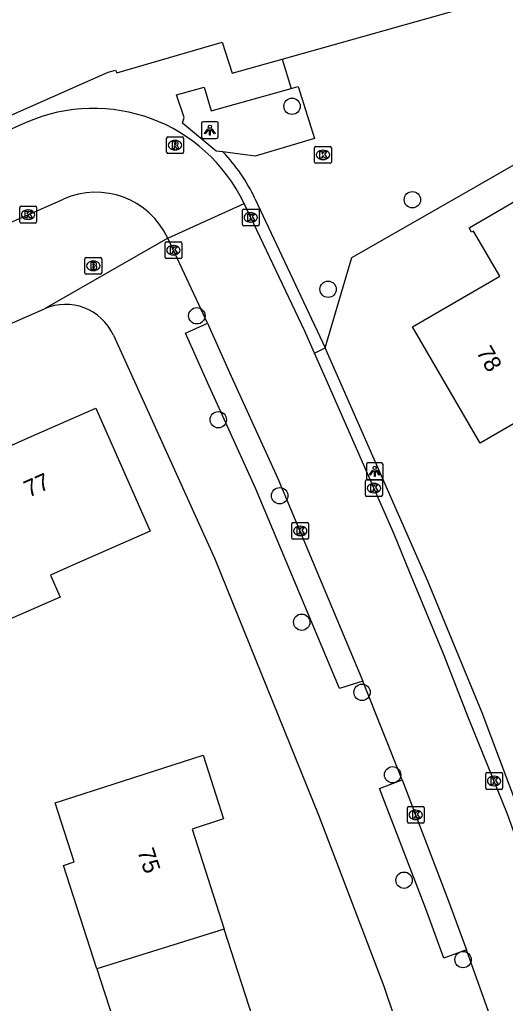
# Model space of a CAD drawing. Extents: x 158461 to 159795, y 387220 to 388672.
# Drawn here: x 159657 to 159686, y 387874.1 to 387932.9 of the extents above; entities that cross this region are included whole.
import ezdxf

# ---------------------------------------------------------------- set-up
doc = ezdxf.new("R2010")
doc.units = 0
for name, color, linetype in [('IMGEO_Boom', 7, 'Continuous'), ('IMGEO_Brandkraan', 7, 'Continuous'), ('IMGEO_Kolk', 7, 'Continuous'), ('IMGEO_Lichtpunt', 7, 'Continuous'), ('IMGEO_Muur', 7, 'Continuous'), ('IMGEO_Pand', 7, 'Continuous'), ('IMGEO_Pand_nummerreeks', 7, 'Continuous'), ('IMGEO_Rijbaan_lokaal_open', 7, 'Continuous'), ('IMGEO_Rioolput', 7, 'Continuous'), ('IMGEO_Voetpad_open', 7, 'Continuous')]:
    doc.layers.add(name, color=color, linetype=linetype)

msp = doc.modelspace()

# ---------------------------------------------------------------- linework, layer by layer
at = {"layer": 'IMGEO_Boom'}
for centre in [(159673.279, 387927.684), (159680.475, 387922.098), (159675.437, 387916.752), (159667.587, 387915.165), (159668.869, 387908.956), (159672.539, 387904.41), (159673.859, 387896.855), (159677.465, 387892.664), (159679.293, 387887.737), (159679.977, 387881.439), (159683.505, 387876.691)]:
    msp.add_circle(centre, 0.489, dxfattribs=at)
at = {"layer": 'IMGEO_Brandkraan'}
for p, q in [((159660.898, 387917.724), (159660.898, 387918.576)), ((159660.973, 387918.65), (159661.825, 387918.65)), ((159661.899, 387918.576), (159661.899, 387917.724)), ((159661.386, 387918.43), (159661.411, 387918.43)), ((159661.825, 387917.65), (159660.973, 387917.65)), ((159661.409, 387917.87), (159661.384, 387917.87))]:
    msp.add_line(p, q, dxfattribs=at)
for points in [[(159660.898, 387917.724), (159660.898, 387918.576)], [(159660.973, 387918.65), (159661.825, 387918.65)], [(159661.899, 387918.576), (159661.899, 387917.724)], [(159661.246, 387918.35), (159661.246, 387917.95), (159661.459, 387917.95)], [(159661.477, 387918.35), (159661.246, 387918.35)], [(159661.425, 387918.269), (159661.371, 387918.269), (159661.371, 387918.193)], [(159661.371, 387918.193), (159661.424, 387918.193)], [(159661.433, 387918.117), (159661.371, 387918.117), (159661.371, 387918.036)], [(159661.371, 387918.036), (159661.433, 387918.036)], [(159661.825, 387917.65), (159660.973, 387917.65)]]:
    msp.add_lwpolyline(points, dxfattribs=at)
for centre, radius, start, end in [((159660.975, 387918.574), 0.0765, 91.55205, 178.44795), ((159660.975, 387918.574), 0.0765, 91.55205, 178.44795), ((159661.823, 387918.574), 0.0765, 1.55205, 88.44795), ((159661.823, 387918.574), 0.0765, 1.55205, 88.44795), ((159661.426, 387918.231), 0.0379, 267.82845, 90.93552), ((159661.434, 387918.076), 0.0404, 269.87594, 90.50774), ((159661.465, 387918.201), 0.251, 268.66757, 293.53466), ((159661.481, 387918.205), 0.145, 59.4692, 91.53667), ((159661.506, 387918.252), 0.0922, 285.51372, 58.15012), ((159661.511, 387918.06), 0.105, 301.31148, 78.98903), ((159660.975, 387917.726), 0.0765, 181.55205, 268.44795), ((159660.975, 387917.726), 0.0765, 181.55205, 268.44795), ((159661.823, 387917.726), 0.0765, 271.55205, 358.44795), ((159661.823, 387917.726), 0.0765, 271.55205, 358.44795)]:
    msp.add_arc(centre, radius, start, end, dxfattribs=at)
for centre, major_axis, ratio, start_param, end_param in [((159661.385, 387918.15), (-0.387, 0.002), 0.722429, 4.712389, 7.853982), ((159661.41, 387918.15), (-0.39, 0.002), 0.717154, 1.570796, 4.712389)]:
    msp.add_ellipse(centre, major_axis=major_axis, ratio=ratio, start_param=start_param, end_param=end_param, dxfattribs=at)
at = {"layer": 'IMGEO_Kolk'}
for p, q in [((159674.629, 387924.352), (159674.629, 387925.204)), ((159674.704, 387925.278), (159675.556, 387925.278)), ((159675.117, 387925.058), (159675.142, 387925.058)), ((159675.63, 387925.204), (159675.63, 387924.352)), ((159675.14, 387924.498), (159675.115, 387924.498)), ((159675.556, 387924.278), (159674.704, 387924.278)), ((159657.002, 387920.783), (159657.002, 387921.635)), ((159657.077, 387921.709), (159657.929, 387921.709)), ((159657.49, 387921.489), (159657.515, 387921.489)), ((159658.003, 387921.635), (159658.003, 387920.783)), ((159670.384, 387921.546), (159671.236, 387921.546)), ((159657.513, 387920.929), (159657.488, 387920.929)), ((159670.309, 387920.62), (159670.309, 387921.472)), ((159670.797, 387921.326), (159670.822, 387921.326)), ((159671.31, 387921.472), (159671.31, 387920.62)), ((159657.929, 387920.709), (159657.077, 387920.709)), ((159671.236, 387920.546), (159670.384, 387920.546)), ((159670.82, 387920.766), (159670.795, 387920.766)), ((159665.688, 387918.657), (159665.688, 387919.509)), ((159665.763, 387919.583), (159666.615, 387919.583)), ((159666.176, 387919.363), (159666.201, 387919.363)), ((159666.689, 387919.509), (159666.689, 387918.657)), ((159666.615, 387918.583), (159665.763, 387918.583)), ((159666.199, 387918.803), (159666.174, 387918.803)), ((159677.677, 387904.443), (159677.677, 387905.295)), ((159677.752, 387905.369), (159678.604, 387905.369)), ((159678.165, 387905.149), (159678.19, 387905.149)), ((159678.678, 387905.295), (159678.678, 387904.443)), ((159678.188, 387904.589), (159678.163, 387904.589)), ((159678.604, 387904.369), (159677.752, 387904.369)), ((159673.271, 387901.883), (159673.271, 387902.735)), ((159673.346, 387902.809), (159674.198, 387902.809)), ((159674.272, 387902.735), (159674.272, 387901.883)), ((159673.759, 387902.589), (159673.784, 387902.589)), ((159674.198, 387901.809), (159673.346, 387901.809)), ((159673.782, 387902.029), (159673.757, 387902.029)), ((159684.859, 387886.94), (159684.859, 387887.792)), ((159684.934, 387887.866), (159685.786, 387887.866)), ((159685.347, 387887.646), (159685.372, 387887.646)), ((159685.86, 387887.792), (159685.86, 387886.94)), ((159685.786, 387886.866), (159684.934, 387886.866)), ((159685.37, 387887.086), (159685.345, 387887.086)), ((159680.173, 387884.917), (159680.173, 387885.769)), ((159680.248, 387885.843), (159681.1, 387885.843)), ((159681.174, 387885.769), (159681.174, 387884.917)), ((159680.684, 387885.063), (159680.659, 387885.063)), ((159680.661, 387885.623), (159680.686, 387885.623)), ((159681.1, 387884.843), (159680.248, 387884.843))]:
    msp.add_line(p, q, dxfattribs=at)
for points in [[(159674.629, 387924.352), (159674.629, 387925.204)], [(159674.704, 387925.278), (159675.556, 387925.278)], [(159675.63, 387925.204), (159675.63, 387924.352)], [(159674.95, 387924.978), (159675.073, 387924.978), (159675.073, 387924.827), (159675.203, 387924.978), (159675.367, 387924.978), (159675.221, 387924.827), (159675.374, 387924.578), (159675.222, 387924.578), (159675.137, 387924.742), (159675.073, 387924.675), (159675.073, 387924.578), (159674.95, 387924.578), (159674.95, 387924.978)], [(159675.556, 387924.278), (159674.704, 387924.278)], [(159657.002, 387920.783), (159657.002, 387921.635)], [(159657.077, 387921.709), (159657.929, 387921.709)], [(159658.003, 387921.635), (159658.003, 387920.783)], [(159670.384, 387921.546), (159671.236, 387921.546)], [(159657.323, 387921.409), (159657.446, 387921.409), (159657.446, 387921.258), (159657.576, 387921.409), (159657.74, 387921.409), (159657.594, 387921.258), (159657.747, 387921.009), (159657.595, 387921.009), (159657.51, 387921.173), (159657.446, 387921.106), (159657.446, 387921.009), (159657.323, 387921.009), (159657.323, 387921.409)], [(159670.309, 387920.62), (159670.309, 387921.472)], [(159670.63, 387921.246), (159670.753, 387921.246), (159670.753, 387921.095), (159670.883, 387921.246), (159671.047, 387921.246), (159670.901, 387921.095), (159671.054, 387920.846), (159670.902, 387920.846), (159670.817, 387921.01), (159670.753, 387920.943), (159670.753, 387920.846), (159670.63, 387920.846), (159670.63, 387921.246)], [(159671.31, 387921.472), (159671.31, 387920.62)], [(159657.929, 387920.709), (159657.077, 387920.709)], [(159671.236, 387920.546), (159670.384, 387920.546)], [(159665.688, 387918.657), (159665.688, 387919.509)], [(159665.763, 387919.583), (159666.615, 387919.583)], [(159666.009, 387919.283), (159666.132, 387919.283), (159666.132, 387919.132), (159666.262, 387919.283), (159666.426, 387919.283), (159666.28, 387919.132), (159666.433, 387918.883), (159666.281, 387918.883), (159666.196, 387919.047), (159666.132, 387918.98), (159666.132, 387918.883), (159666.009, 387918.883), (159666.009, 387919.283)], [(159666.689, 387919.509), (159666.689, 387918.657)], [(159666.615, 387918.583), (159665.763, 387918.583)], [(159677.677, 387904.443), (159677.677, 387905.295)], [(159677.752, 387905.369), (159678.604, 387905.369)], [(159677.998, 387905.069), (159678.121, 387905.069), (159678.121, 387904.918), (159678.251, 387905.069), (159678.415, 387905.069), (159678.269, 387904.918), (159678.422, 387904.669), (159678.27, 387904.669), (159678.185, 387904.833), (159678.121, 387904.766), (159678.121, 387904.669), (159677.998, 387904.669), (159677.998, 387905.069)], [(159678.678, 387905.295), (159678.678, 387904.443)], [(159678.604, 387904.369), (159677.752, 387904.369)], [(159673.271, 387901.883), (159673.271, 387902.735)], [(159673.346, 387902.809), (159674.198, 387902.809)], [(159674.272, 387902.735), (159674.272, 387901.883)], [(159673.592, 387902.509), (159673.715, 387902.509), (159673.715, 387902.358), (159673.845, 387902.509), (159674.009, 387902.509), (159673.863, 387902.358), (159674.016, 387902.109), (159673.864, 387902.109), (159673.779, 387902.273), (159673.715, 387902.206), (159673.715, 387902.109), (159673.592, 387902.109), (159673.592, 387902.509)], [(159674.198, 387901.809), (159673.346, 387901.809)], [(159684.859, 387886.94), (159684.859, 387887.792)], [(159684.934, 387887.866), (159685.786, 387887.866)], [(159685.18, 387887.566), (159685.303, 387887.566), (159685.303, 387887.415), (159685.433, 387887.566), (159685.597, 387887.566), (159685.451, 387887.415), (159685.604, 387887.166), (159685.452, 387887.166), (159685.367, 387887.33), (159685.303, 387887.263), (159685.303, 387887.166), (159685.18, 387887.166), (159685.18, 387887.566)], [(159685.86, 387887.792), (159685.86, 387886.94)], [(159685.786, 387886.866), (159684.934, 387886.866)], [(159680.173, 387884.917), (159680.173, 387885.769)], [(159680.248, 387885.843), (159681.1, 387885.843)], [(159681.174, 387885.769), (159681.174, 387884.917)], [(159680.494, 387885.543), (159680.617, 387885.543), (159680.617, 387885.392), (159680.747, 387885.543), (159680.911, 387885.543), (159680.765, 387885.392), (159680.918, 387885.143), (159680.766, 387885.143), (159680.681, 387885.307), (159680.617, 387885.24), (159680.617, 387885.143), (159680.494, 387885.143), (159680.494, 387885.543)], [(159681.1, 387884.843), (159680.248, 387884.843)]]:
    msp.add_lwpolyline(points, dxfattribs=at)
for centre, start, end in [((159674.706, 387925.202), 91.55205, 178.44795), ((159674.706, 387925.202), 91.55205, 178.44795), ((159675.554, 387925.202), 1.55205, 88.44795), ((159675.554, 387925.202), 1.55205, 88.44795), ((159674.706, 387924.354), 181.55205, 268.44795), ((159674.706, 387924.354), 181.55205, 268.44795), ((159675.554, 387924.354), 271.55205, 358.44795), ((159675.554, 387924.354), 271.55205, 358.44795), ((159657.079, 387921.633), 91.55205, 178.44795), ((159657.079, 387921.633), 91.55205, 178.44795), ((159657.927, 387921.633), 1.55205, 88.44795), ((159657.927, 387921.633), 1.55205, 88.44795), ((159670.386, 387921.47), 91.55205, 178.44795), ((159670.386, 387921.47), 91.55205, 178.44795), ((159671.234, 387921.47), 1.55205, 88.44795), ((159671.234, 387921.47), 1.55205, 88.44795), ((159657.079, 387920.785), 181.55205, 268.44795), ((159657.079, 387920.785), 181.55205, 268.44795), ((159657.927, 387920.785), 271.55205, 358.44795), ((159657.927, 387920.785), 271.55205, 358.44795), ((159670.386, 387920.622), 181.55205, 268.44795), ((159670.386, 387920.622), 181.55205, 268.44795), ((159671.234, 387920.622), 271.55205, 358.44795), ((159671.234, 387920.622), 271.55205, 358.44795), ((159665.765, 387919.507), 91.55205, 178.44795), ((159665.765, 387919.507), 91.55205, 178.44795), ((159666.613, 387919.507), 1.55205, 88.44795), ((159666.613, 387919.507), 1.55205, 88.44795), ((159665.765, 387918.659), 181.55205, 268.44795), ((159665.765, 387918.659), 181.55205, 268.44795), ((159666.613, 387918.659), 271.55205, 358.44795), ((159666.613, 387918.659), 271.55205, 358.44795), ((159677.754, 387905.293), 91.55205, 178.44795), ((159677.754, 387905.293), 91.55205, 178.44795), ((159678.602, 387905.293), 1.55205, 88.44795), ((159678.602, 387905.293), 1.55205, 88.44795), ((159677.754, 387904.445), 181.55205, 268.44795), ((159677.754, 387904.445), 181.55205, 268.44795), ((159678.602, 387904.445), 271.55205, 358.44795), ((159678.602, 387904.445), 271.55205, 358.44795), ((159673.348, 387902.733), 91.55205, 178.44795), ((159673.348, 387902.733), 91.55205, 178.44795), ((159674.196, 387902.733), 1.55205, 88.44795), ((159674.196, 387902.733), 1.55205, 88.44795), ((159673.348, 387901.885), 181.55205, 268.44795), ((159673.348, 387901.885), 181.55205, 268.44795), ((159674.196, 387901.885), 271.55205, 358.44795), ((159674.196, 387901.885), 271.55205, 358.44795), ((159684.936, 387887.79), 91.55205, 178.44795), ((159684.936, 387887.79), 91.55205, 178.44795), ((159685.784, 387887.79), 1.55205, 88.44795), ((159685.784, 387887.79), 1.55205, 88.44795), ((159684.936, 387886.942), 181.55205, 268.44795), ((159684.936, 387886.942), 181.55205, 268.44795), ((159685.784, 387886.942), 271.55205, 358.44795), ((159685.784, 387886.942), 271.55205, 358.44795), ((159680.25, 387885.767), 91.55205, 178.44795), ((159680.25, 387885.767), 91.55205, 178.44795), ((159681.098, 387885.767), 1.55205, 88.44795), ((159681.098, 387885.767), 1.55205, 88.44795), ((159680.25, 387884.919), 181.55205, 268.44795), ((159680.25, 387884.919), 181.55205, 268.44795), ((159681.098, 387884.919), 271.55205, 358.44795), ((159681.098, 387884.919), 271.55205, 358.44795)]:
    msp.add_arc(centre, 0.0765, start, end, dxfattribs=at)
for centre, major_axis, ratio, start_param, end_param in [((159675.116, 387924.778), (-0.387, 0.002), 0.722429, 4.712389, 7.853982), ((159675.141, 387924.778), (-0.39, 0.002), 0.717154, 1.570796, 4.712389), ((159657.489, 387921.209), (-0.387, 0.002), 0.722429, 4.712389, 7.853982), ((159657.514, 387921.209), (-0.39, 0.002), 0.717154, 1.570796, 4.712389), ((159670.796, 387921.046), (-0.387, 0.002), 0.722429, 4.712389, 7.853982), ((159670.821, 387921.046), (-0.39, 0.002), 0.717154, 1.570796, 4.712389), ((159666.175, 387919.083), (-0.387, 0.002), 0.722429, 4.712389, 7.853982), ((159666.2, 387919.083), (-0.39, 0.002), 0.717154, 1.570796, 4.712389), ((159678.164, 387904.869), (-0.387, 0.002), 0.722429, 4.712389, 7.853982), ((159678.189, 387904.869), (-0.39, 0.002), 0.717154, 1.570796, 4.712389), ((159673.758, 387902.309), (-0.387, 0.002), 0.722429, 4.712389, 7.853982), ((159673.783, 387902.309), (-0.39, 0.002), 0.717154, 1.570796, 4.712389), ((159685.346, 387887.366), (-0.387, 0.002), 0.722429, 4.712389, 7.853982), ((159685.371, 387887.366), (-0.39, 0.002), 0.717154, 1.570796, 4.712389), ((159680.66, 387885.343), (-0.387, 0.002), 0.722429, 4.712389, 7.853982), ((159680.685, 387885.343), (-0.39, 0.002), 0.717154, 1.570796, 4.712389)]:
    msp.add_ellipse(centre, major_axis=major_axis, ratio=ratio, start_param=start_param, end_param=end_param, dxfattribs=at)
at = {"layer": 'IMGEO_Lichtpunt'}
for p, q in [((159667.867, 387926.666), (159667.867, 387925.859)), ((159667.867, 387926.666), (159667.867, 387925.859)), ((159668.769, 387926.761), (159667.961, 387926.761)), ((159668.769, 387926.761), (159667.961, 387926.761)), ((159668.863, 387925.859), (159668.863, 387926.666)), ((159668.863, 387925.859), (159668.863, 387926.666)), ((159667.961, 387925.765), (159668.769, 387925.765)), ((159667.961, 387925.765), (159668.769, 387925.765)), ((159677.726, 387906.276), (159677.726, 387905.469)), ((159677.726, 387906.276), (159677.726, 387905.469)), ((159678.628, 387906.371), (159677.82, 387906.371)), ((159678.628, 387906.371), (159677.82, 387906.371)), ((159678.722, 387905.469), (159678.722, 387906.276)), ((159678.722, 387905.469), (159678.722, 387906.276)), ((159677.82, 387905.375), (159678.628, 387905.375)), ((159677.82, 387905.375), (159678.628, 387905.375))]:
    msp.add_line(p, q, dxfattribs=at)
for points in [[(159668.241, 387926.33), (159668.28, 387926.302), (159668.092, 387926.04), (159668.054, 387926.067), (159668.241, 387926.33)], [(159668.343, 387926.282), (159668.39, 387926.282), (159668.39, 387925.96), (159668.343, 387925.96), (159668.343, 387926.282)], [(159668.453, 387926.302), (159668.491, 387926.329), (159668.678, 387926.067), (159668.639, 387926.039), (159668.453, 387926.302)], [(159678.1, 387905.94), (159678.139, 387905.912), (159677.951, 387905.65), (159677.913, 387905.677), (159678.1, 387905.94)], [(159678.202, 387905.892), (159678.249, 387905.892), (159678.249, 387905.57), (159678.202, 387905.57), (159678.202, 387905.892)], [(159678.312, 387905.912), (159678.35, 387905.939), (159678.537, 387905.677), (159678.498, 387905.649), (159678.312, 387905.912)]]:
    msp.add_lwpolyline(points, dxfattribs=at)
for centre in [(159668.366, 387926.464), (159678.225, 387906.074)]:
    msp.add_circle(centre, 0.0994, dxfattribs=at)
for centre, start, end in [((159667.961, 387926.666), 90, 180), ((159667.961, 387926.666), 90, 180), ((159668.769, 387926.666), 0, 90), ((159668.769, 387926.666), 0, 90), ((159667.961, 387925.859), 180, 270), ((159667.961, 387925.859), 180, 270), ((159668.769, 387925.859), 270, 0), ((159668.769, 387925.859), 270, 360), ((159677.82, 387906.276), 90, 180), ((159677.82, 387906.276), 90, 180), ((159678.628, 387906.276), 0, 90), ((159678.628, 387906.276), 0, 90), ((159677.82, 387905.469), 180, 270), ((159677.82, 387905.469), 180, 270), ((159678.628, 387905.469), 270, 0), ((159678.628, 387905.469), 270, 360)]:
    msp.add_arc(centre, 0.0946, start, end, dxfattribs=at)
at = {"layer": 'IMGEO_Muur'}
msp.add_lwpolyline([(159682.894, 387922.1), (159698.454, 387931.01)], dxfattribs=at)
at = {"layer": 'IMGEO_Pand'}
for points in [[(159680.486, 387914.499), (159685.701, 387917.524), (159684.135, 387920.225), (159684.018, 387920.157), (159683.863, 387920.425), (159690.885, 387924.497), (159692.876, 387921.064), (159692.585, 387920.895), (159692.507, 387921.03), (159689.784, 387919.45), (159692.061, 387915.524), (159693.624, 387912.83), (159684.518, 387907.548), (159680.486, 387914.499)], [(159651.571, 387907.365), (159655.009, 387908.877), (159655.784, 387907.116), (159657.676, 387907.948), (159661.557, 387909.655), (159664.798, 387902.287), (159660.222, 387900.274), (159658.832, 387899.663), (159659.412, 387898.349), (159656.272, 387896.968)], [(159661.616, 387876.149), (159659.624, 387882.322), (159660.262, 387882.528), (159659.121, 387886.062), (159663.203, 387887.379), (159667.961, 387888.914), (159669.191, 387885.101), (159667.301, 387884.491), (159667.926, 387882.554), (159669.23, 387878.513)], [(159669.23, 387878.513), (159661.616, 387876.149)], [(159674.153, 387869.604), (159672.958, 387873.307), (159671.103, 387872.708), (159670.501, 387874.575), (159669.23, 387878.513)], [(159661.616, 387876.149), (159663.556, 387870.135), (159664.181, 387870.337), (159665.309, 387866.842)]]:
    msp.add_lwpolyline(points, dxfattribs=at)
at = {"layer": 'IMGEO_Rijbaan_lokaal_open'}
for points in [[(159672.689, 387930.509), (159685.527, 387934.12), (159684.978, 387936.075), (159696.722, 387939.407), (159699.755, 387944.413)], [(159675.263, 387913.26), (159676.85, 387918.639), (159682.894, 387922.1), (159698.454, 387931.01), (159701.675, 387932.855)], [(159672.689, 387930.509), (159673.229, 387928.756)], [(159673.229, 387928.756), (159673.648, 387928.874), (159674.625, 387925.753), (159671.084, 387924.713), (159669.148, 387924.96)], [(159657.385, 387926.706), (159626.351, 387912.999), (159607.091, 387904.47), (159598.127, 387900.501)], [(159655.62, 387920.375), (159659.615, 387922.142)], [(159671.061, 387922.183), (159675.263, 387913.26)], [(159665.847, 387919.81), (159670.415, 387921.875)], [(159674.629, 387912.927), (159674.054, 387914.243), (159670.415, 387921.875)], [(159668.221, 387914.722), (159667.986, 387915.245), (159665.847, 387919.81)], [(159668.221, 387914.722), (159669.55, 387911.77), (159672.422, 387905.449), (159677.502, 387893.336)], [(159704.525, 387825.638), (159703.748, 387828.651), (159702.561, 387833.461), (159701.373, 387838.171), (159700.246, 387842.331), (159699.058, 387846.6), (159697.67, 387851.75), (159696.822, 387854.329), (159695.403, 387858.857), (159694.584, 387861.186), (159693.265, 387865.095), (159691.237, 387871.154), (159686.163, 387885.389), (159683.855, 387891.078), (159682.327, 387894.958), (159680.297, 387899.87), (159679.391, 387902.124), (159675.394, 387911.176), (159674.629, 387912.927)], [(159679.854, 387887.442), (159677.502, 387893.336)], [(159679.854, 387887.442), (159682.622, 387880.243), (159683.718, 387877.284)], [(159686.936, 387868.226), (159683.718, 387877.284)]]:
    msp.add_lwpolyline(points, dxfattribs=at)
for centre, radius, start, end in [((159661.413, 387917.584), 9.972, 25.48746, 113.82703), ((159661.45, 387917.61), 10.643, 25.44708, 43.67672), ((159661.54, 387917.792), 4.756, 25.0996, 113.86893)]:
    msp.add_arc(centre, radius, start, end, dxfattribs=at)
at = {"layer": 'IMGEO_Rioolput'}
for p, q in [((159665.782, 387924.935), (159665.782, 387925.787)), ((159665.857, 387925.861), (159666.709, 387925.861)), ((159666.27, 387925.641), (159666.295, 387925.641)), ((159666.783, 387925.787), (159666.783, 387924.935)), ((159666.293, 387925.081), (159666.268, 387925.081)), ((159666.709, 387924.861), (159665.857, 387924.861))]:
    msp.add_line(p, q, dxfattribs=at)
for points in [[(159665.782, 387924.935), (159665.782, 387925.787)], [(159665.857, 387925.861), (159666.709, 387925.861)], [(159666.783, 387925.787), (159666.783, 387924.935)], [(159666.371, 387925.559), (159666.119, 387925.561), (159666.119, 387925.161)], [(159666.119, 387925.161), (159666.243, 387925.161), (159666.243, 387925.323), (159666.254, 387925.323)], [(159666.297, 387925.48), (159666.243, 387925.48), (159666.243, 387925.399)], [(159666.243, 387925.399), (159666.295, 387925.399)], [(159666.301, 387925.294), (159666.372, 387925.161), (159666.512, 387925.161), (159666.447, 387925.287)], [(159666.709, 387924.861), (159665.857, 387924.861)]]:
    msp.add_lwpolyline(points, dxfattribs=at)
for centre, radius, start, end in [((159665.859, 387925.785), 0.0765, 91.55205, 178.44795), ((159665.859, 387925.785), 0.0765, 91.55205, 178.44795), ((159666.707, 387925.785), 0.0765, 1.55205, 88.44795), ((159666.707, 387925.785), 0.0765, 1.55205, 88.44795), ((159666.253, 387925.27), 0.0533, 26.02933, 88.69889), ((159666.279, 387925.588), 0.19, 274.7715, 282.96867), ((159666.303, 387925.384), 0.0964, 77.00612, 93.18647), ((159666.317, 387925.441), 0.0378, 276.66336, 79.67722), ((159666.37, 387925.449), 0.109, 350.36119, 89.41601), ((159666.368, 387925.449), 0.112, 277.58423, 350.98172), ((159666.352, 387925.234), 0.108, 29.51342, 73.79051), ((159665.859, 387924.937), 0.0765, 181.55205, 268.44795), ((159665.859, 387924.937), 0.0765, 181.55205, 268.44795), ((159666.707, 387924.937), 0.0765, 271.55205, 358.44795), ((159666.707, 387924.937), 0.0765, 271.55205, 358.44795)]:
    msp.add_arc(centre, radius, start, end, dxfattribs=at)
for centre, major_axis, ratio, start_param, end_param in [((159666.269, 387925.361), (-0.387, 0.002), 0.722429, 4.712389, 7.853982), ((159666.294, 387925.361), (-0.39, 0.002), 0.717154, 1.570796, 4.712389)]:
    msp.add_ellipse(centre, major_axis=major_axis, ratio=ratio, start_param=start_param, end_param=end_param, dxfattribs=at)
at = {"layer": 'IMGEO_Voetpad_open'}
for points in [[(159606.579, 387905.072), (159662.277, 387929.722), (159662.726, 387929.849), (159662.808, 387929.675), (159669.109, 387931.514), (159669.706, 387929.67), (159672.689, 387930.509)], [(159669.148, 387924.96), (159668.751, 387925.011), (159666.737, 387926.672), (159666.823, 387927.013), (159666.37, 387928.378), (159668.025, 387928.824), (159668.448, 387927.406), (159673.229, 387928.756)], [(159665.847, 387919.81), (159658.474, 387915.578)], [(159596.208, 387888.17), (159615.46, 387896.763), (159658.474, 387915.578)], [(159677.502, 387893.336), (159676.119, 387892.902), (159671.102, 387904.863), (159668.234, 387911.175), (159666.902, 387914.133), (159668.221, 387914.722)], [(159662.597, 387914.003), (159668.658, 387900.633), (159674.874, 387885.293), (159678.761, 387875.107), (159684.448, 387858.253)], [(159674.629, 387912.927), (159675.263, 387913.26)], [(159701.894, 387839.79), (159694.564, 387863.473), (159691.857, 387871.353), (159686.838, 387885.63), (159684.655, 387891.448), (159681.394, 387899.313), (159675.263, 387913.26)], [(159683.718, 387877.284), (159682.362, 387876.788), (159681.27, 387879.737), (159678.51, 387886.914), (159679.854, 387887.442)]]:
    msp.add_lwpolyline(points, dxfattribs=at)
msp.add_arc((159659.739, 387912.707), 3.138, 24.40095, 113.785, dxfattribs=at)

# ---------------------------------------------------------------- texts
at = {"layer": 'IMGEO_Pand_nummerreeks'}
for s, rotation, p in [('78', 300.11632, (159684.269, 387913)), ('77', 23.79964, (159657.532, 387904.295)), ('75', 288.14628, (159664.026, 387883.171))]:
    msp.add_text(s, height=1, rotation=rotation, dxfattribs=at).set_placement(p)

doc.saveas('drawing.dxf')
